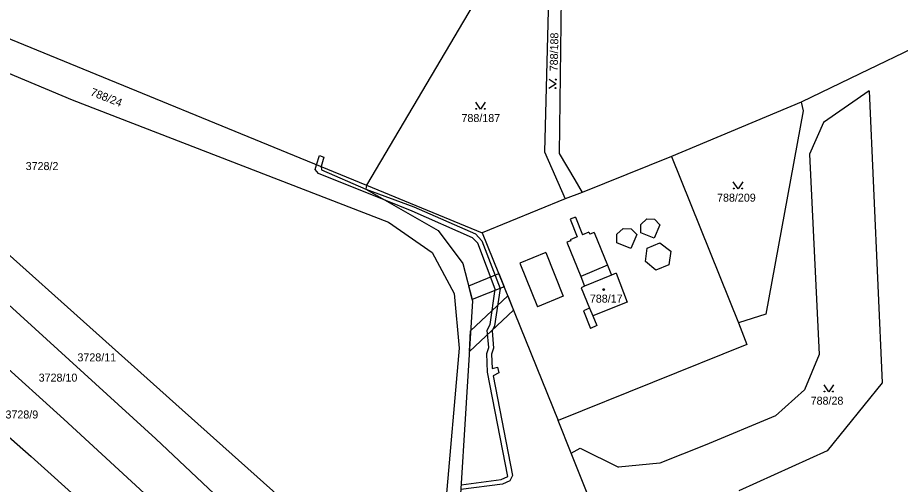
# Model space of a CAD drawing. Extents: x -593183 to -588034, y -1130415 to -1124994.
# Drawn here: x -592064.6 to -591877.1, y -1128612.7 to -1128513.6 of the extents above; entities that cross this region are included whole.
import ezdxf

# ---------------------------------------------------------------- set-up
doc = ezdxf.new("R2010")
doc.units = 0
for name, color, linetype in [('Vrstva 1', 7, 'Continuous'), ('Vrstva 18', 7, 'Continuous'), ('Vrstva 19', 7, 'Continuous'), ('Vrstva 25', 7, 'Continuous'), ('Vrstva 27', 7, 'Continuous'), ('Vrstva 4', 7, 'Continuous')]:
    doc.layers.add(name, color=color, linetype=linetype)

msp = doc.modelspace()

# ---------------------------------------------------------------- linework, layer by layer
at = {"layer": 'Vrstva 1'}
for p, q in [((-592168.67, -1128482.77), (-592053.02, -1128531.07)), ((-591955.29, -1128489.53), (-591990.48, -1128549.22)), ((-592110.1, -1128500.22), (-591990.48, -1128549.22)), ((-591951.63, -1128500.63), (-591952.66, -1128542.14)), ((-591949, -1128499.17), (-591949.6, -1128542.46)), ((-591872.22, -1128519.02), (-591885.72, -1128525.56)), ((-592108.79, -1128526.09), (-592029.69, -1128596.93)), ((-591885.72, -1128525.56), (-591898.14, -1128531.58)), ((-591883.72, -1128529.18), (-591893.43, -1128535.87)), ((-591883.72, -1128529.18), (-591880.94, -1128591.2)), ((-592113.86, -1128531.49), (-592035.28, -1128603.08)), ((-592053.02, -1128531.07), (-591985.85, -1128557.03)), ((-591898.14, -1128531.58), (-591925.72, -1128543.1)), ((-591898.14, -1128531.58), (-591897.71, -1128533.39)), ((-591897.71, -1128533.39), (-591905.69, -1128576.58)), ((-591893.43, -1128535.87), (-591896.39, -1128542.62)), ((-591952.66, -1128542.14), (-591948.29, -1128552.09)), ((-591949.6, -1128542.46), (-591946.27, -1128548.09)), ((-591925.72, -1128543.1), (-591944.69, -1128550.76)), ((-591925.72, -1128543.1), (-591911.5, -1128578.4)), ((-591896.39, -1128542.62), (-591894.31, -1128585.17)), ((-591990.48, -1128549.22), (-591990.66, -1128550.04)), ((-591990.48, -1128549.22), (-591965.9, -1128559.33)), ((-591946.27, -1128548.09), (-591944.69, -1128550.76)), ((-592108.03, -1128551), (-592054.76, -1128598.9)), ((-591990.66, -1128550.04), (-591975.3, -1128558.84)), ((-591944.69, -1128550.76), (-591948.29, -1128552.09)), ((-591948.29, -1128552.09), (-591965.9, -1128559.33)), ((-591985.85, -1128557.03), (-591976.54, -1128563.51)), ((-591975.3, -1128558.84), (-591970, -1128565.8)), ((-592115.16, -1128559.54), (-592061.76, -1128606.83)), ((-591965.9, -1128559.33), (-591949.8, -1128599.21)), ((-591976.54, -1128563.51), (-591971.85, -1128572.21)), ((-591970, -1128565.8), (-591967.97, -1128573.77)), ((-591971.85, -1128572.21), (-591970.83, -1128583.83)), ((-591967.97, -1128573.77), (-591971.33, -1128627.41)), ((-591905.69, -1128576.58), (-591911.5, -1128578.4)), ((-591911.5, -1128578.4), (-591909.69, -1128583.07)), ((-591909.69, -1128583.07), (-591949.8, -1128599.21)), ((-591970.83, -1128583.83), (-591976.07, -1128644.62)), ((-591894.31, -1128585.17), (-591897.43, -1128592.67)), ((-591897.43, -1128592.67), (-591903.61, -1128598.17)), ((-591880.94, -1128591.2), (-591892.65, -1128605.61)), ((-592029.69, -1128596.93), (-591992.37, -1128630.12)), ((-591903.61, -1128598.17), (-591918.55, -1128604.39)), ((-592020.8, -1128630.12), (-592054.76, -1128598.9)), ((-591947, -1128606.14), (-591949.8, -1128599.21)), ((-592035.28, -1128603.08), (-591981.11, -1128653.82)), ((-591947, -1128606.14), (-591945.08, -1128605.06)), ((-591945.08, -1128605.06), (-591936.99, -1128609.12)), ((-591918.55, -1128604.39), (-591928.18, -1128608.27)), ((-591892.65, -1128605.61), (-591911.38, -1128614.08)), ((-592061.76, -1128606.83), (-592027.7, -1128637.27)), ((-591941.89, -1128618.81), (-591947, -1128606.14)), ((-591928.18, -1128608.27), (-591936.99, -1128609.12))]:
    msp.add_line(p, q, dxfattribs=at)
at = {"layer": 'Vrstva 25'}
for points in [[(-591951.7, -1128526.66), (-591950.22, -1128527.69), (-591951.74, -1128528.66)], [(-591965.28, -1128531.59), (-591966.28, -1128533.09), (-591967.28, -1128531.59)], [(-591910.58, -1128548.5), (-591911.58, -1128550), (-591912.58, -1128548.5)], [(-591891.31, -1128591.62), (-591892.31, -1128593.12), (-591893.31, -1128591.62)]]:
    msp.add_lwpolyline(points, dxfattribs=at)
for centre, radius in [((-591950.3, -1128526.79), 0.1), ((-591950.34, -1128528.59), 0.1), ((-591967.18, -1128532.99), 0.1), ((-591965.38, -1128532.99), 0.1), ((-591912.48, -1128549.9), 0.1), ((-591910.68, -1128549.9), 0.1), ((-591940.13, -1128571.36), 0.175), ((-591940.13, -1128571.36), 0.15), ((-591893.21, -1128593.02), 0.1), ((-591891.41, -1128593.02), 0.1)]:
    msp.add_circle(centre, radius, dxfattribs=at)
at = {"layer": 'Vrstva 27'}
for p, q in [((-592001.09, -1128544.87), (-592000.47, -1128542.89)), ((-592000.47, -1128542.89), (-591999.53, -1128543.25)), ((-591999.53, -1128543.25), (-592000.16, -1128545.25)), ((-592001.4, -1128545.86), (-592001.09, -1128544.87)), ((-592000.66, -1128546.73), (-592001.4, -1128545.86)), ((-592000.16, -1128545.25), (-592000.06, -1128545.91)), ((-592000.06, -1128545.91), (-591990.66, -1128550.04)), ((-591986.41, -1128552.48), (-592000.66, -1128546.73)), ((-591990.66, -1128550.04), (-591980.45, -1128553.8)), ((-591980.83, -1128554.72), (-591986.41, -1128552.48)), ((-591967.95, -1128560.38), (-591980.83, -1128554.72)), ((-591980.45, -1128553.8), (-591967.37, -1128559.54)), ((-591966.83, -1128561.55), (-591967.95, -1128560.38)), ((-591967.37, -1128559.54), (-591965.97, -1128561.01)), ((-591965.97, -1128561.01), (-591962.12, -1128571.16)), ((-591963.14, -1128571.28), (-591966.83, -1128561.55)), ((-591968.79, -1128570.55), (-591962.4, -1128567.99)), ((-591962.4, -1128567.99), (-591961.27, -1128570.8)), ((-591968.04, -1128573.48), (-591968.79, -1128570.55)), ((-591961.27, -1128570.8), (-591968.04, -1128573.48)), ((-591964.25, -1128578.77), (-591963.14, -1128571.28)), ((-591962.12, -1128571.16), (-591963.29, -1128579.07)), ((-591968.37, -1128580.13), (-591960.49, -1128572.73)), ((-591960.49, -1128572.73), (-591959.29, -1128575.72)), ((-591959.29, -1128575.72), (-591968.64, -1128584.5)), ((-591964.83, -1128579.98), (-591964.25, -1128578.77)), ((-591963.29, -1128579.07), (-591963.81, -1128580.16)), ((-591968.64, -1128584.5), (-591968.37, -1128580.13)), ((-591964.53, -1128583.67), (-591964.83, -1128579.98)), ((-591963.81, -1128580.16), (-591963.51, -1128583.79)), ((-591964.93, -1128584.95), (-591964.53, -1128583.67)), ((-591964.78, -1128588.92), (-591964.93, -1128584.95)), ((-591963.51, -1128583.79), (-591963.93, -1128585.09)), ((-591963.93, -1128585.09), (-591963.81, -1128588.16)), ((-591960.46, -1128611.05), (-591964.78, -1128588.92)), ((-591963.81, -1128588.16), (-591962.69, -1128587.85)), ((-591962.36, -1128589.02), (-591963.61, -1128589.68)), ((-591962.69, -1128587.85), (-591962.36, -1128589.02)), ((-591963.61, -1128589.68), (-591959.48, -1128610.89)), ((-591961.92, -1128611.73), (-591960.46, -1128611.05)), ((-591959.48, -1128610.89), (-591960.05, -1128611.96)), ((-591961.64, -1128612.71), (-591970.48, -1128613.85)), ((-591970.42, -1128612.84), (-591961.92, -1128611.73)), ((-591960.05, -1128611.96), (-591961.64, -1128612.71))]:
    msp.add_line(p, q, dxfattribs=at)
at = {"layer": 'Vrstva 4'}
for p, q in [((-591946.12, -1128555.97), (-591947.23, -1128556.42)), ((-591947.23, -1128556.42), (-591945.74, -1128560.19)), ((-591946.12, -1128555.97), (-591944.63, -1128559.73)), ((-591932.22, -1128557.55), (-591930.93, -1128556.35)), ((-591930.93, -1128556.35), (-591929.29, -1128556.44)), ((-591929.29, -1128556.44), (-591928.17, -1128557.64)), ((-591943.24, -1128559.16), (-591944.63, -1128559.73)), ((-591943.24, -1128559.16), (-591943.04, -1128559.57)), ((-591937.29, -1128559.62), (-591935.98, -1128558.39)), ((-591935.98, -1128558.39), (-591934.27, -1128558.45)), ((-591934.27, -1128558.45), (-591933.08, -1128559.67)), ((-591932.21, -1128559.31), (-591932.22, -1128557.55)), ((-591928.17, -1128557.64), (-591929.38, -1128560.44)), ((-591947.09, -1128561.02), (-591947.94, -1128561.32)), ((-591945.74, -1128560.19), (-591947.23, -1128560.81)), ((-591947.23, -1128560.81), (-591947.09, -1128561.02)), ((-591942.15, -1128559.25), (-591943.04, -1128559.57)), ((-591942.15, -1128559.25), (-591939.29, -1128566.22)), ((-591937.31, -1128561.41), (-591937.29, -1128559.62)), ((-591933.08, -1128559.67), (-591934.33, -1128562.65)), ((-591929.38, -1128560.44), (-591932.21, -1128559.31)), ((-591947.94, -1128561.32), (-591945, -1128568.58)), ((-591934.33, -1128562.65), (-591937.31, -1128561.41)), ((-591931.26, -1128565.43), (-591930.89, -1128562.58)), ((-591930.89, -1128562.58), (-591928.18, -1128561.44)), ((-591928.18, -1128561.44), (-591925.85, -1128563.24)), ((-591952.42, -1128563.52), (-591957.93, -1128565.79)), ((-591952.42, -1128563.52), (-591948.74, -1128572.79)), ((-591925.85, -1128563.24), (-591926.27, -1128566.15)), ((-591957.93, -1128565.79), (-591954.17, -1128575.05)), ((-591939.29, -1128566.22), (-591945, -1128568.58)), ((-591939.29, -1128566.22), (-591938.43, -1128568.32)), ((-591929.01, -1128567.22), (-591931.26, -1128565.43)), ((-591926.27, -1128566.15), (-591929.01, -1128567.22)), ((-591938.43, -1128568.32), (-591944.16, -1128570.67)), ((-591937.47, -1128567.92), (-591938.43, -1128568.32)), ((-591937.47, -1128567.92), (-591935.14, -1128574.02)), ((-591945, -1128568.58), (-591944.16, -1128570.67)), ((-591944.16, -1128570.67), (-591944.93, -1128570.99)), ((-591944.93, -1128570.99), (-591943.11, -1128575.31)), ((-591948.74, -1128572.79), (-591954.17, -1128575.05)), ((-591935.14, -1128574.02), (-591942.41, -1128576.96)), ((-591943.11, -1128575.31), (-591944.38, -1128575.87)), ((-591944.38, -1128575.87), (-591942.91, -1128579.62)), ((-591943.11, -1128575.31), (-591942.41, -1128576.96)), ((-591942.41, -1128576.96), (-591941.56, -1128578.98)), ((-591941.56, -1128578.98), (-591942.91, -1128579.62))]:
    msp.add_line(p, q, dxfattribs=at)

# ---------------------------------------------------------------- texts
at = {"layer": 'Vrstva 18'}
for s, rotation, p in [('788/188', 88.9088, (-591949.88, -1128525.03)), ('788/24', 338.649, (-592049.29, -1128530.07))]:
    msp.add_text(s, height=1.7, rotation=rotation, dxfattribs=at).set_placement(p)
for s, p in [('788/187', (-591970.32, -1128535.79)), ('3728/2', (-592062.9, -1128545.99)), ('788/209', (-591916.03, -1128552.7)), ('3728/11', (-592051.9, -1128586.62)), ('3728/10', (-592060.14, -1128590.92)), ('788/28', (-591896.15, -1128595.82)), ('3728/9', (-592067.19, -1128598.75))]:
    msp.add_text(s, height=1.7, dxfattribs=at).set_placement(p)
at = {"layer": 'Vrstva 19'}
msp.add_text('788/17', height=1.7, dxfattribs=at).set_placement((-591943.05, -1128574.14))

doc.saveas('drawing.dxf')
